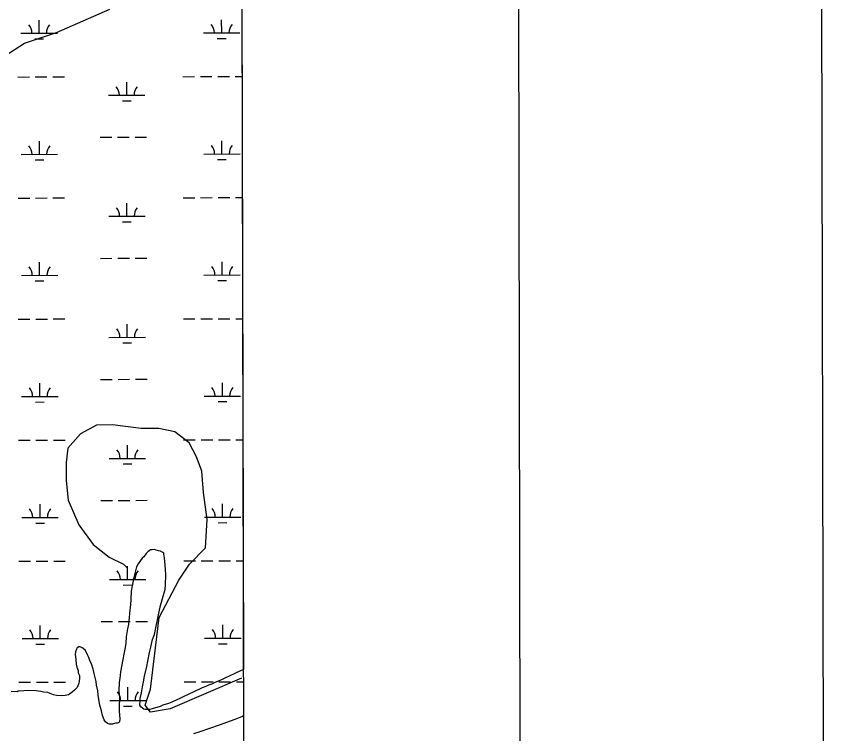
# Model space of a CAD drawing. Extents: x 3329332 to 3367211, y 631066 to 656469.
# Drawn here: x 3364372 to 3366627, y 650997 to 652969 of the extents above; entities that cross this region are included whole.
import ezdxf

# ---------------------------------------------------------------- set-up
doc = ezdxf.new("R2010")
doc.units = 0
for name, color, linetype in [('G-ANNO-NPLT', 7, 'Continuous'), ('V-ANNO-SYMB', 7, 'Continuous'), ('V-GRID-FRAM', 7, 'Continuous'), ('V-SITE-VEGE', 7, 'Continuous'), ('V-TOPO-SHOR', 7, 'Continuous'), ('V-WETL-SWMP', 7, 'Continuous')]:
    doc.layers.add(name, color=color, linetype=linetype)

msp = doc.modelspace()

# ---------------------------------------------------------------- linework, layer by layer
at = {"layer": 'G-ANNO-NPLT'}
msp.add_lwpolyline([(3329960.6, 631649.7), (3366627.2, 631719), (3366581.6, 655885.6), (3329915, 655816.3)], close=True, dxfattribs=at)
at = {"layer": 'V-ANNO-SYMB'}
msp.add_lwpolyline([(3332709.6, 632280), (3365792.7, 632342.5), (3365749.4, 655259), (3332666.3, 655196.5), (3332709.6, 632280)], dxfattribs=at)
at = {"layer": 'V-GRID-FRAM'}
msp.add_lwpolyline([(3333429.9, 654632), (3364987.9, 654691.7), (3365030.2, 636507.7), (3333456.4, 636448), (3333429.9, 654632)], dxfattribs=at)
at = {"layer": 'V-SITE-VEGE'}
for p, q in [((3364987.9, 654691.7), (3364996.1, 651173.5)), ((3364736.9, 651500.1), (3364733.5, 651496.8)), ((3364740.9, 651502.3), (3364736.9, 651500.1)), ((3364744.8, 651502.2), (3364740.9, 651502.3)), ((3364751.5, 651503.2), (3364744.8, 651502.2)), ((3364756.5, 651502), (3364751.5, 651503.2)), ((3364762.7, 651500.2), (3364756.5, 651502)), ((3364768.2, 651498.9), (3364762.7, 651500.2)), ((3364774.3, 651495.5), (3364768.2, 651498.9)), ((3364718.1, 651479.3), (3364713.5, 651473.2)), ((3364722.1, 651483.7), (3364718.1, 651479.3)), ((3364728.4, 651492.5), (3364722.1, 651483.7)), ((3364733.5, 651496.8), (3364728.4, 651492.5)), ((3364777.1, 651493.7), (3364774.3, 651495.5)), ((3364777.5, 651489.8), (3364777.1, 651493.7)), ((3364778.6, 651486.4), (3364777.5, 651489.8)), ((3364779, 651480.3), (3364778.6, 651486.4)), ((3364780.5, 651470.7), (3364779, 651480.3)), ((3364702.5, 651455.6), (3364698.3, 651441.1)), ((3364706.6, 651463.9), (3364702.5, 651455.6)), ((3364713.5, 651473.2), (3364706.6, 651463.9)), ((3364782.3, 651449.5), (3364780.5, 651470.7)), ((3364698.3, 651441.1), (3364694.7, 651426.7)), ((3364782, 651407.6), (3364782.5, 651432.7)), ((3364782.5, 651432.7), (3364782.3, 651449.5)), ((3364694.7, 651426.7), (3364690.3, 651403.8)), ((3364687.7, 651388.8), (3364686.7, 651365.9)), ((3364690.3, 651403.8), (3364687.7, 651388.8)), ((3364775.2, 651375.3), (3364780.6, 651393.6)), ((3364780.6, 651393.6), (3364782, 651407.6)), ((3364686.7, 651365.9), (3364685.3, 651351.9)), ((3364768.5, 651349.1), (3364772.8, 651365.3)), ((3364772.8, 651365.3), (3364775.2, 651375.3)), ((3364685.3, 651351.9), (3364682.6, 651328)), ((3364761.8, 651319.7), (3364768.5, 651349.1)), ((3364682.6, 651328), (3364681.8, 651315.7)), ((3364754.4, 651283.5), (3364761.8, 651319.7)), ((3364679.8, 651298.4), (3364677.8, 651285.6)), ((3364681.8, 651315.7), (3364679.8, 651298.4)), ((3364677.8, 651285.6), (3364674, 651263.3)), ((3364751.3, 651270.1), (3364754.4, 651283.5)), ((3364674, 651263.3), (3364673.1, 651246)), ((3364741.6, 651235.1), (3364746.5, 651256.3)), ((3364746.5, 651256.3), (3364751.3, 651270.1)), ((3364537, 651229.2), (3364534, 651222)), ((3364539.3, 651233.1), (3364537, 651229.2)), ((3364543.2, 651236.3), (3364539.3, 651233.1)), ((3364547.2, 651236.3), (3364543.2, 651236.3)), ((3364554.9, 651232.2), (3364547.2, 651236.3)), ((3364561.5, 651225.4), (3364554.9, 651232.2)), ((3364671.2, 651234.3), (3364667.5, 651215.4)), ((3364673.1, 651246), (3364671.2, 651234.3)), ((3364738, 651220.1), (3364741.6, 651235.1)), ((3364534, 651222), (3364533.9, 651214.7)), ((3364533.9, 651214.7), (3364534.8, 651208)), ((3364534.8, 651208), (3364535.2, 651200.2)), ((3364567.4, 651214.1), (3364561.5, 651225.4)), ((3364571.1, 651206.2), (3364567.4, 651214.1)), ((3364574.8, 651196), (3364571.1, 651206.2)), ((3364667.5, 651215.4), (3364664.4, 651201.5)), ((3364733.6, 651196.7), (3364738, 651220.1)), ((3364535.2, 651200.2), (3364536.7, 651187.8)), ((3364536.7, 651187.8), (3364538.2, 651180)), ((3364578.1, 651188.7), (3364574.8, 651196)), ((3364583.4, 651174.6), (3364578.1, 651188.7)), ((3364664.4, 651201.5), (3364658.1, 651167.5)), ((3364731, 651181.7), (3364733.6, 651196.7)), ((3364538.2, 651180), (3364541.4, 651170.4)), ((3364541.4, 651170.4), (3364541.8, 651164.3)), ((3364541.8, 651164.3), (3364545, 651156.9)), ((3364583.8, 651170.7), (3364583.4, 651174.6)), ((3364585.9, 651162.8), (3364583.8, 651170.7)), ((3364591, 651140.4), (3364585.9, 651162.8)), ((3364658.1, 651167.5), (3364656.1, 651149.1)), ((3364724.4, 651155), (3364731, 651181.7)), ((3364974.4, 651163.3), (3364955.2, 651154.2)), ((3364988.5, 651170.3), (3364974.4, 651163.3)), ((3364996.1, 651173.5), (3364988.5, 651170.3)), ((3364544.7, 651141.3), (3364543.4, 651135.7)), ((3364545.4, 651150.2), (3364544.7, 651141.3)), ((3364545, 651156.9), (3364545.4, 651150.2)), ((3364592.5, 651130.3), (3364591, 651140.4)), ((3364654.2, 651138.5), (3364653.7, 651113.9)), ((3364656.1, 651149.1), (3364654.2, 651138.5)), ((3364718.7, 651126), (3364721.2, 651139.4)), ((3364721.2, 651139.4), (3364724.4, 651155)), ((3364929.2, 651142.5), (3364917.4, 651137.7)), ((3364937.7, 651146.2), (3364929.2, 651142.5)), ((3364950.1, 651152.1), (3364937.7, 651146.2)), ((3364955.2, 651154.2), (3364950.1, 651152.1)), ((3364401.6, 651115.7), (3364392.1, 651115.3)), ((3364426.2, 651115.2), (3364401.6, 651115.7)), ((3364531.3, 651116.4), (3364525.6, 651110.9)), ((3364538.7, 651124.1), (3364531.3, 651116.4)), ((3364541.1, 651128.5), (3364538.7, 651124.1)), ((3364543.4, 651135.7), (3364541.1, 651128.5)), ((3364595.6, 651115.1), (3364592.5, 651130.3)), ((3364716.2, 651109.9), (3364718.7, 651126)), ((3364877.4, 651120), (3364863.8, 651113.6)), ((3364883, 651123.3), (3364877.4, 651120)), ((3364892.6, 651127), (3364883, 651123.3)), ((3364899.9, 651130.2), (3364892.6, 651127)), ((3364911.2, 651134.4), (3364899.9, 651130.2)), ((3364917.4, 651137.7), (3364911.2, 651134.4)), ((3364373.6, 651112.4), (3364357.4, 651112.7)), ((3364377, 651114), (3364373.6, 651112.4)), ((3364379.8, 651113.9), (3364377, 651114)), ((3364392.1, 651115.3), (3364379.8, 651113.9)), ((3364439, 651113.3), (3364426.2, 651115.2)), ((3364446.8, 651111.4), (3364439, 651113.3)), ((3364458, 651110.1), (3364446.8, 651111.4)), ((3364464.6, 651107.2), (3364458, 651110.1)), ((3364474.1, 651104.2), (3364464.6, 651107.2)), ((3364481.8, 651102.3), (3364474.1, 651104.2)), ((3364495.2, 651100.9), (3364481.8, 651102.3)), ((3364505.9, 651101.8), (3364495.2, 651100.9)), ((3364515.4, 651104.4), (3364505.9, 651101.8)), ((3364517.7, 651106.1), (3364515.4, 651104.4)), ((3364525.6, 651110.9), (3364517.7, 651106.1)), ((3364596.4, 651102.8), (3364595.6, 651115.1)), ((3364599.4, 651085.4), (3364596.4, 651102.8)), ((3364653.7, 651113.9), (3364655, 651096.6)), ((3364655, 651096.6), (3364654.5, 651070.3)), ((3364711.8, 651088.7), (3364712.5, 651094.3)), ((3364712.5, 651094.3), (3364716.2, 651109.9)), ((3364821.5, 651094.3), (3364813, 651090.6)), ((3364835.6, 651100.8), (3364821.5, 651094.3)), ((3364840.7, 651103.4), (3364835.6, 651100.8)), ((3364863.8, 651113.6), (3364840.7, 651103.4)), ((3364601.5, 651075.3), (3364599.4, 651085.4)), ((3364606.2, 651059.6), (3364601.5, 651075.3)), ((3364711.6, 651075.3), (3364711.8, 651088.7)), ((3364713.7, 651071.4), (3364711.6, 651075.3)), ((3364718.7, 651067.3), (3364713.7, 651071.4)), ((3364767.4, 651072), (3364745.5, 651065.1)), ((3364774.7, 651075.2), (3364767.4, 651072)), ((3364789.9, 651080.4), (3364774.7, 651075.2)), ((3364799.5, 651084.2), (3364789.9, 651080.4)), ((3364813, 651090.6), (3364799.5, 651084.2)), ((3364608.7, 651047.2), (3364606.2, 651059.6)), ((3364654.5, 651070.3), (3364654.8, 651059.1)), ((3364654.8, 651059.1), (3364656, 651037.9)), ((3364722.5, 651065), (3364718.7, 651067.3)), ((3364727, 651063.8), (3364722.5, 651065)), ((3364730.9, 651063.2), (3364727, 651063.8)), ((3364738.7, 651063.6), (3364730.9, 651063.2)), ((3364745.5, 651065.1), (3364738.7, 651063.6)), ((3364613.5, 651035.4), (3364608.7, 651047.2)), ((3364616.7, 651029.7), (3364613.5, 651035.4)), ((3364622.8, 651025.1), (3364616.7, 651029.7)), ((3364641.8, 651025.3), (3364636.2, 651023.7)), ((3364645.2, 651026.4), (3364641.8, 651025.3)), ((3364649.1, 651026.3), (3364645.2, 651026.4)), ((3364651.9, 651026.8), (3364649.1, 651026.3)), ((3364653.6, 651027.9), (3364651.9, 651026.8)), ((3364655.3, 651030.1), (3364653.6, 651027.9)), ((3364656, 651037.9), (3364655.3, 651030.1)), ((3364930.1, 651021.1), (3364973.5, 651037)), ((3364973.5, 651037), (3364992.1, 651044.5)), ((3364992.1, 651044.5), (3364996.3, 651046.8)), ((3364996.3, 651046.8), (3364999, 649901.4)), ((3364626.7, 651023.4), (3364622.8, 651025.1)), ((3364633.9, 651023.2), (3364626.7, 651023.4)), ((3364636.2, 651023.7), (3364633.9, 651023.2)), ((3364859.8, 650997.4), (3364877.2, 651003.2)), ((3364877.2, 651003.2), (3364930.1, 651021.1))]:
    msp.add_line(p, q, dxfattribs=at)
at = {"layer": 'V-TOPO-SHOR'}
for points in [[(3364339.9, 652860.7), (3364393.8, 652895.2), (3364482, 652924.8), (3364629.1, 652988.8)], [(3364990.7, 651149.7), (3364794.6, 651065.9), (3364740.7, 651056), (3364725.9, 651075.6), (3364740.5, 651119.8), (3364764.7, 651316.1), (3364818.5, 651419.2), (3364847.8, 651463.4), (3364891.9, 651507.6), (3364896.7, 651586.2), (3364886.7, 651659.7), (3364881.7, 651718.6), (3364866.9, 651757.8), (3364847.2, 651797), (3364807.9, 651826.4), (3364763.7, 651836.1), (3364714.7, 651836), (3364636.1, 651845.7), (3364592, 651845.6), (3364547.9, 651821), (3364513.6, 651781.7), (3364508.8, 651742.4), (3364508.9, 651693.4), (3364513.9, 651639.4), (3364543.4, 651570.8), (3364582.8, 651516.9), (3364627, 651482.6), (3364666.3, 651463.1), (3364676.1, 651453.3)]]:
    msp.add_lwpolyline(points, dxfattribs=at)
at = {"layer": 'V-WETL-SWMP'}
for p, q in [((3364987.9, 654691.7), (3365000.2, 649384.4)), ((3364434.5, 652922.3), (3364434.4, 652958.3)), ((3364936.4, 652923.3), (3364936.3, 652959.3)), ((3364384.5, 652922.2), (3364484.5, 652922.4)), ((3364886.4, 652923.2), (3364986.4, 652923.4)), ((3364422.5, 652906.9), (3364446.5, 652906.9)), ((3364924.4, 652907.8), (3364948.4, 652907.9)), ((3364375.8, 652802.1), (3364407.8, 652802.2)), ((3364423.8, 652802.2), (3364455.8, 652802.3)), ((3364471.8, 652802.3), (3364503.8, 652802.4)), ((3364675.2, 652752), (3364675.2, 652788)), ((3364829.7, 652803), (3364861.7, 652803.1)), ((3364877.7, 652803.1), (3364909.7, 652803.1)), ((3364925.7, 652803.2), (3364957.7, 652803.2)), ((3364973.7, 652803.3), (3364992.3, 652803.3)), ((3364625.2, 652751.9), (3364725.2, 652752.1)), ((3364663.3, 652736.5), (3364687.3, 652736.5)), ((3364602.1, 652636.4), (3364634.1, 652636.4)), ((3364650.1, 652636.5), (3364682.1, 652636.5)), ((3364698.1, 652636.6), (3364730.1, 652636.6)), ((3364937, 652590.6), (3364936.9, 652626.6)), ((3364435.1, 652589.6), (3364435, 652625.6)), ((3364385.1, 652589.5), (3364485.1, 652589.7)), ((3364887, 652590.5), (3364987, 652590.7)), ((3364423.1, 652574.2), (3364447.1, 652574.2)), ((3364925, 652575.1), (3364949, 652575.2)), ((3364376.5, 652469.5), (3364408.5, 652469.5)), ((3364424.5, 652469.5), (3364456.5, 652469.6)), ((3364472.5, 652469.6), (3364504.5, 652469.7)), ((3364830.4, 652470.3), (3364862.4, 652470.4)), ((3364878.4, 652470.4), (3364910.4, 652470.5)), ((3364926.4, 652470.5), (3364958.4, 652470.6)), ((3364974.4, 652470.6), (3364993, 652470.6)), ((3364675.9, 652419.3), (3364675.8, 652455.3)), ((3364625.9, 652419.2), (3364725.9, 652419.4)), ((3364663.9, 652403.8), (3364687.9, 652403.9)), ((3364435.7, 652257), (3364435.6, 652293)), ((3364602.7, 652303.7), (3364634.7, 652303.8)), ((3364650.7, 652303.8), (3364682.7, 652303.9)), ((3364698.7, 652303.9), (3364730.7, 652304)), ((3364937.6, 652257.9), (3364937.5, 652293.9)), ((3364385.7, 652256.9), (3364485.7, 652257.1)), ((3364887.6, 652257.8), (3364987.6, 652258)), ((3364423.7, 652241.5), (3364447.7, 652241.6)), ((3364925.6, 652242.5), (3364949.6, 652242.5)), ((3364377.1, 652136.8), (3364409.1, 652136.8)), ((3364425.1, 652136.9), (3364457.1, 652136.9)), ((3364473.1, 652137), (3364505.1, 652137)), ((3364831, 652137.6), (3364863, 652137.7)), ((3364879, 652137.7), (3364911, 652137.8)), ((3364927, 652137.8), (3364959, 652137.9)), ((3364975, 652137.9), (3364993.8, 652137.9)), ((3364676.5, 652086.6), (3364676.4, 652122.6)), ((3364626.5, 652086.5), (3364726.5, 652086.7)), ((3364664.5, 652071.2), (3364688.5, 652071.2)), ((3364436.3, 651924.3), (3364436.3, 651960.3)), ((3364603.3, 651971), (3364635.3, 651971.1)), ((3364651.3, 651971.1), (3364683.3, 651971.2)), ((3364699.3, 651971.2), (3364731.3, 651971.3)), ((3364938.2, 651925.2), (3364938.2, 651961.2)), ((3364386.3, 651924.2), (3364486.3, 651924.4)), ((3364424.4, 651908.8), (3364448.4, 651908.9)), ((3364888.2, 651925.1), (3364988.2, 651925.3)), ((3364926.3, 651909.8), (3364950.3, 651909.8)), ((3364377.7, 651804.1), (3364409.7, 651804.2)), ((3364425.7, 651804.2), (3364457.7, 651804.3)), ((3364473.7, 651804.3), (3364505.7, 651804.4)), ((3364831.6, 651805), (3364863.6, 651805)), ((3364879.6, 651805.1), (3364911.6, 651805.1)), ((3364927.6, 651805.1), (3364959.6, 651805.2)), ((3364975.6, 651805.2), (3364994.6, 651805.3)), ((3364677.1, 651753.9), (3364677.1, 651789.9)), ((3364627.1, 651753.8), (3364727.1, 651754)), ((3364665.2, 651738.5), (3364689.2, 651738.5)), ((3364603.9, 651638.4), (3364635.9, 651638.4)), ((3364651.9, 651638.5), (3364683.9, 651638.5)), ((3364699.9, 651638.5), (3364731.9, 651638.6)), ((3364437, 651591.6), (3364436.9, 651627.6)), ((3364938.9, 651592.6), (3364938.8, 651628.6)), ((3364387, 651591.5), (3364487, 651591.7)), ((3364888.9, 651592.5), (3364988.9, 651592.7)), ((3364425, 651576.2), (3364449, 651576.2)), ((3364926.9, 651577.1), (3364950.9, 651577.2)), ((3364378.4, 651471.4), (3364410.4, 651471.5)), ((3364426.4, 651471.5), (3364458.4, 651471.6)), ((3364474.4, 651471.6), (3364506.4, 651471.7)), ((3364677.8, 651421.3), (3364677.7, 651457.3)), ((3364832.3, 651472.3), (3364864.3, 651472.4)), ((3364880.3, 651472.4), (3364912.3, 651472.4)), ((3364928.3, 651472.5), (3364960.3, 651472.5)), ((3364976.3, 651472.6), (3364995.4, 651472.6)), ((3364627.8, 651421.2), (3364727.8, 651421.4)), ((3364665.8, 651405.8), (3364689.8, 651405.9)), ((3364604.6, 651305.7), (3364636.6, 651305.7)), ((3364652.6, 651305.8), (3364684.6, 651305.8)), ((3364700.6, 651305.9), (3364732.6, 651305.9)), ((3364437.6, 651258.9), (3364437.5, 651294.9)), ((3364939.5, 651259.9), (3364939.4, 651295.9)), ((3364387.6, 651258.8), (3364487.6, 651259)), ((3364889.5, 651259.8), (3364989.5, 651260)), ((3364425.6, 651243.5), (3364449.6, 651243.5)), ((3364927.5, 651244.4), (3364951.5, 651244.5)), ((3364379, 651138.8), (3364411, 651138.8)), ((3364427, 651138.9), (3364459, 651138.9)), ((3364475, 651138.9), (3364507, 651139)), ((3364832.9, 651139.6), (3364864.9, 651139.7)), ((3364880.9, 651139.7), (3364912.9, 651139.8)), ((3364928.9, 651139.8), (3364960.9, 651139.9)), ((3364976.9, 651139.9), (3364996.1, 651139.9)), ((3364678.4, 651088.6), (3364678.3, 651124.6)), ((3364628.4, 651088.5), (3364728.4, 651088.7)), ((3364666.4, 651073.1), (3364690.4, 651073.2))]:
    msp.add_line(p, q, dxfattribs=at)
for centre, start, end in [((3364379.2, 652922.7), 359.3365, 40.8801), ((3364489.7, 652922.9), 139.3365, 180.8801), ((3364881.1, 652923.6), 359.3365, 40.8801), ((3364991.6, 652923.8), 139.3365, 180.8801), ((3364620, 652752.3), 359.3365, 40.8801), ((3364730.5, 652752.5), 139.3365, 180.8801), ((3364379.8, 652590), 359.3365, 40.8801), ((3364490.3, 652590.2), 139.3365, 180.8801), ((3364881.7, 652591), 359.3365, 40.8801), ((3364992.2, 652591.2), 139.3365, 180.8801), ((3364620.6, 652419.7), 359.3365, 40.8801), ((3364731.1, 652419.9), 139.3365, 180.8801), ((3364380.5, 652257.3), 359.3365, 40.8801), ((3364491, 652257.5), 139.3365, 180.8801), ((3364882.4, 652258.3), 359.3365, 40.8801), ((3364992.9, 652258.5), 139.3365, 180.8801), ((3364621.3, 652087), 359.3365, 40.8801), ((3364731.7, 652087.2), 139.3365, 180.8801), ((3364381.1, 651924.7), 359.3365, 40.8801), ((3364491.6, 651924.9), 139.3365, 180.8801), ((3364883, 651925.6), 359.3365, 40.8801), ((3364993.5, 651925.8), 139.3365, 180.8801), ((3364621.9, 651754.3), 359.3365, 40.8801), ((3364732.4, 651754.5), 139.3365, 180.8801), ((3364381.7, 651592), 359.3365, 40.8801), ((3364492.2, 651592.2), 139.3365, 180.8801), ((3364883.6, 651592.9), 359.3365, 40.8801), ((3364994.1, 651593.1), 139.3365, 180.8801), ((3364622.5, 651421.6), 359.3365, 40.8801), ((3364733, 651421.8), 139.3365, 180.8801), ((3364382.4, 651259.3), 359.3365, 40.8801), ((3364492.8, 651259.5), 139.3365, 180.8801), ((3364884.3, 651260.3), 359.3365, 40.8801), ((3364994.7, 651260.5), 139.3365, 180.8801), ((3364623.1, 651089), 359.3365, 40.8801), ((3364733.6, 651089.2), 139.3365, 180.8801)]:
    msp.add_arc(centre, 35.2, start, end, dxfattribs=at)

doc.saveas('drawing.dxf')
